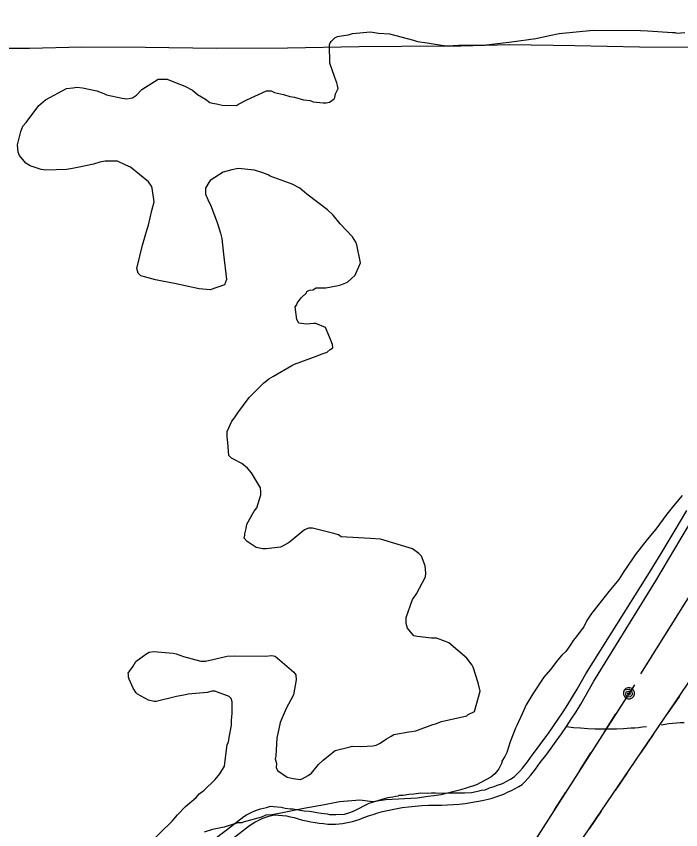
# Model space of a CAD drawing. Extents: x 3329332 to 3367211, y 631066 to 656469.
# Drawn here: x 3351117 to 3352177, y 651911 to 653210 of the extents above; entities that cross this region are included whole.
import ezdxf

# ---------------------------------------------------------------- set-up
doc = ezdxf.new("R2010")
doc.units = 0
for name, color, linetype in [('V-SITE-VEGE', 7, 'Continuous'), ('V-TOPO-SHOR', 7, 'Continuous'), ('V-UTIL-LINE', 7, 'Continuous')]:
    doc.layers.add(name, color=color, linetype=linetype)

msp = doc.modelspace()

# ---------------------------------------------------------------- linework, layer by layer
at = {"layer": 'V-SITE-VEGE'}
for points in [[(3351164.4, 652964.2), (3351157.1, 652965.3), (3351139.5, 652970.7), (3351132.3, 652975), (3351122.1, 652987.5), (3351120.1, 652992.7), (3351119.2, 653004.2), (3351124.7, 653025.9), (3351127.9, 653034.1), (3351133.1, 653040.3), (3351153.2, 653067), (3351156.3, 653070.1), (3351163.7, 653076.2), (3351197.1, 653094.4), (3351207.5, 653095.4), (3351213.7, 653096.3), (3351223, 653095.2), (3351245.8, 653090.7), (3351257.1, 653086.4), (3351261.3, 653084.3), (3351286.1, 653078.8), (3351293.3, 653077.7), (3351299.6, 653078.7), (3351302.7, 653079.6), (3351309, 653083.7), (3351317.4, 653092.9), (3351343.5, 653109.2), (3351358, 653109), (3351369.4, 653104.7), (3351385.9, 653098.3), (3351398.3, 653091.9), (3351406.5, 653084.6), (3351418.8, 653077.2), (3351426, 653071.9), (3351430.1, 653070.8), (3351436.4, 653069.7), (3351445.7, 653067.5), (3351468.5, 653067.2), (3351471.6, 653069.2), (3351485.2, 653076.3), (3351516.5, 653090.5), (3351523.7, 653090.4), (3351528.9, 653088.2), (3351543.4, 653084.9), (3351553.7, 653081.7), (3351560.9, 653080.6), (3351575.4, 653076.2), (3351585.8, 653075.1), (3351590.9, 653072.9), (3351606.5, 653071.7), (3351611.6, 653071.6), (3351616.8, 653072.6), (3351624.2, 653077.7), (3351625.2, 653079.8), (3351626.3, 653086), (3351630.6, 653094.2), (3351629.6, 653099.4), (3351628.6, 653103.6), (3351625.6, 653111.9), (3351617.6, 653134.8), (3351616.9, 653163.9), (3351618, 653167), (3351620.1, 653170.1), (3351625.4, 653175.2), (3351629.6, 653177.2), (3351635.8, 653178.2), (3351647.2, 653180.1), (3351653.5, 653182.1), (3351682.5, 653184.8), (3351695, 653182.6), (3351712.6, 653181.4), (3351750.8, 653171.5), (3351757, 653169.4), (3351772.6, 653167.1), (3351795.3, 653163.7), (3351804.6, 653162.6), (3351823.3, 653163.4), (3351866.9, 653163.9), (3351889.7, 653166.7), (3351907.4, 653168.6), (3351945.8, 653174.3), (3351967.7, 653179.2), (3351983.3, 653182.1), (3352037.3, 653187.7), (3352113, 653186.7), (3352124.4, 653186.6), (3352163.8, 653184), (3352167.9, 653184), (3352171, 653182.9), (3352183.5, 653183.8)], [(3351486.1, 652488.3), (3351476.9, 652495.7), (3351462.5, 652503.1), (3351460.4, 652504.2), (3351456.3, 652508.4), (3351454.5, 652529.1), (3351453.6, 652538.5), (3351453.7, 652546.8), (3351461.1, 652563.3), (3351465.4, 652568.4), (3351470.6, 652576.6), (3351488.6, 652601.3), (3351497, 652609.5), (3351511.7, 652623.8), (3351520.1, 652631), (3351527.4, 652635), (3351556.6, 652652.3), (3351560.8, 652654.3), (3351597.3, 652667.4), (3351603.5, 652670.4), (3351612.9, 652673.4), (3351618.1, 652677.5), (3351622.3, 652680.5), (3351621.4, 652685.7), (3351617.3, 652696.1), (3351610.3, 652712.8), (3351594.8, 652719.2), (3351591.7, 652719.3), (3351580.3, 652718.4), (3351567.8, 652719.6), (3351564.8, 652725.8), (3351561.9, 652745.6), (3351564.1, 652748.7), (3351565.1, 652751.8), (3351571.5, 652760), (3351579.9, 652768.2), (3351580.9, 652770.2), (3351585.1, 652772.3), (3351590.3, 652773.2), (3351595.5, 652776.3), (3351611.1, 652776.1), (3351630.8, 652780), (3351635, 652781), (3351645.4, 652785), (3351658, 652796.2), (3351666.5, 652815.8), (3351660.7, 652844.9), (3351658.7, 652849.1), (3351653.6, 652857.5), (3351634.1, 652878.5), (3351622.9, 652892.1), (3351613.7, 652900.5), (3351580.8, 652925.8), (3351569.5, 652935.3), (3351557.1, 652941.6), (3351522, 652954.5), (3351518.9, 652956.6), (3351510.7, 652959.9), (3351497.3, 652964.2), (3351471.4, 652966.6), (3351461, 652964.6), (3351447.4, 652960.6), (3351433.9, 652952.5), (3351426.5, 652947.4), (3351424.4, 652944.3), (3351419.1, 652935.1), (3351419, 652925.7), (3351423, 652917.4), (3351428.1, 652905.9), (3351438.1, 652878.8), (3351443.1, 652863.2), (3351445.1, 652854.9), (3351447.9, 652830), (3351452.6, 652789.5), (3351449.3, 652781.2), (3351426.4, 652773.2), (3351408.8, 652774.5), (3351369.5, 652783.2), (3351349.9, 652786.6), (3351339.5, 652788.8), (3351315.7, 652795.3), (3351311.6, 652799.5), (3351309.7, 652806.8), (3351318.4, 652844), (3351326, 652869.9), (3351328.2, 652876.1), (3351333.6, 652899.8), (3351336.9, 652913.3), (3351334.1, 652935.1), (3351333.1, 652938.2), (3351328, 652945.5), (3351299.2, 652968.7), (3351292, 652971.9), (3351278.6, 652978.3), (3351258.9, 652978.6), (3351250.6, 652976.6), (3351240.2, 652973.6), (3351217.3, 652968.7), (3351206.9, 652966.8), (3351197.5, 652964.8), (3351164.4, 652964.2)], [(3351372.5, 652192.1), (3351383.9, 652187.8), (3351411.8, 652180.2), (3351419, 652180.1), (3351430.5, 652183), (3351453.4, 652187.9), (3351465.8, 652188.8), (3351514.5, 652188.2), (3351524.9, 652189.1), (3351530.1, 652188), (3351559.9, 652162.7), (3351562.9, 652158.6), (3351563.9, 652150.3), (3351559.4, 652126.5), (3351555.2, 652118.2), (3351547.7, 652104.8), (3351538.1, 652082.1), (3351532.6, 652057.3), (3351531.2, 652029.3), (3351530.1, 652024.1), (3351532.1, 652016.9), (3351532, 652010.6), (3351534, 652005.4), (3351549.5, 651994.9), (3351558.8, 651992.7), (3351570.2, 651991.5), (3351573.3, 651992.5), (3351582.7, 651997.6), (3351587.9, 652001.6), (3351599.5, 652015), (3351606.9, 652022.2), (3351615.2, 652029.3), (3351625.7, 652037.5), (3351649.6, 652043.4), (3351652.8, 652044.4), (3351667.3, 652044.2), (3351686, 652045), (3351691.2, 652046), (3351697.4, 652049), (3351707.9, 652056.2), (3351715.2, 652060.2), (3351719.4, 652063.3), (3351743.3, 652067.1), (3351747.4, 652068.1), (3351754.7, 652069.1), (3351781.8, 652079.1), (3351786, 652080.1), (3351795.3, 652084.1), (3351835.9, 652092.9), (3351838, 652095), (3351848.4, 652100), (3351857.1, 652132.1), (3351854.2, 652145.6), (3351846.2, 652170.6), (3351844.2, 652173.7), (3351836, 652185.2), (3351807.3, 652209.4), (3351802.1, 652211.6), (3351787.7, 652216.9), (3351779.4, 652217.1), (3351756.6, 652219.4), (3351751.4, 652220.5), (3351741.2, 652233.1), (3351739.2, 652240.4), (3351739.3, 652249.7), (3351749, 652278.6), (3351751.1, 652280.7), (3351755.4, 652287.9), (3351770.2, 652314.7), (3351770.3, 652320.9), (3351769.4, 652332.3), (3351763.4, 652347.9), (3351759.3, 652352.1), (3351749, 652359.5), (3351698.4, 652374.7), (3351681.8, 652375.9), (3351635.2, 652378.6), (3351631, 652381.7), (3351623.8, 652383.9), (3351589.7, 652392.6), (3351583.5, 652392.7), (3351577.2, 652389.7), (3351553.1, 652370.3), (3351550, 652368.2), (3351538.5, 652362.1), (3351515.6, 652359.3), (3351510.5, 652359.4), (3351500.1, 652361.6), (3351485.7, 652371.1), (3351480.6, 652376.3), (3351481.7, 652381.5), (3351481.7, 652383.6), (3351483.9, 652391.9), (3351485, 652399.1), (3351496.7, 652419.7), (3351500.9, 652424.8), (3351507.4, 652445.5), (3351507.4, 652450.7), (3351506.5, 652456.9), (3351492.3, 652480.9), (3351486.1, 652488.3)], [(3352179.4, 652444.4), (3352165.7, 652427.9), (3352155.2, 652414.6), (3352137.3, 652391), (3352123.6, 652374.5), (3352104.6, 652349.9), (3352090.9, 652330.4), (3352086.6, 652323.2), (3352078.2, 652310.8), (3352062.4, 652291.3), (3352039.2, 652261.5), (3352035, 652256.4), (3352027.6, 652245.1), (3352022.3, 652234.8), (3352018.1, 652229.6), (3352010.7, 652219.3), (3352005.4, 652213.2), (3352001.2, 652206), (3351993.8, 652195.7), (3351987.5, 652189.6), (3351981.2, 652182.4), (3351969.6, 652167), (3351959, 652154.7), (3351941.1, 652127.9), (3351930.5, 652110.4), (3351924.1, 652096), (3351915.6, 652077.4), (3351913.4, 652073.3), (3351904.9, 652051.6), (3351899.5, 652034.1), (3351896.3, 652027.9), (3351892, 652020.7), (3351892, 652017.6), (3351886.7, 652008.3), (3351885.6, 652006.2), (3351880.4, 652000.1), (3351874.1, 651995), (3351851.1, 651982.8), (3351836.5, 651977.8), (3351826.1, 651974.8), (3351811.6, 651970.9), (3351794.9, 651966.9), (3351783.5, 651965), (3351774.1, 651964.1), (3351756.5, 651961.2)], [(3351327.2, 651886.7), (3351366.1, 651924.6), (3351374.5, 651934.8), (3351387.1, 651948.1), (3351403.9, 651962.5), (3351409.1, 651968.6), (3351416.5, 651973.7), (3351434.3, 651991.1), (3351441.7, 652000.4), (3351449.1, 652012.7), (3351453.7, 652046.9), (3351455.8, 652051), (3351456.9, 652058.2), (3351460.3, 652077.9), (3351460.4, 652086.2), (3351461.5, 652096.6), (3351461.8, 652115.2), (3351459.8, 652120.4), (3351456.7, 652123.6), (3351434, 652132.2), (3351429.8, 652132.2), (3351421.5, 652130.2), (3351391.4, 652127.5), (3351387.2, 652126.5), (3351372.7, 652123.6), (3351340.4, 652115.7), (3351337.3, 652115.7), (3351328, 652117.9), (3351310.5, 652127.5), (3351308.5, 652129.6), (3351303.4, 652136.9), (3351297.3, 652151.5), (3351296.3, 652154.6), (3351296.4, 652158.8), (3351295.4, 652160.9), (3351303.8, 652172.2), (3351308.1, 652179.4), (3351323.8, 652191.6), (3351329, 652194.7), (3351336.3, 652195.6), (3351367.3, 652193.2), (3351372.5, 652192.1)], [(3351756.5, 651961.2), (3351706.7, 651958.7), (3351685.9, 651955.8), (3351665.2, 651958.2), (3351633, 651955.5), (3351609.1, 651950.6), (3351575.8, 651944.8), (3351536.3, 651937), (3351524.9, 651935), (3351515.5, 651934.1), (3351508.2, 651931.1), (3351479.1, 651923.1), (3351477, 651922.1), (3351470.8, 651922.2), (3351448.9, 651915.2), (3351430.2, 651911.3), (3351416.7, 651907.3)]]:
    msp.add_lwpolyline(points, dxfattribs=at)
at = {"layer": 'V-TOPO-SHOR'}
for points in [[(3351039, 653158.9), (3351138.5, 653158.5), (3351221.5, 653160.9), (3351322.7, 653160.6), (3351436.4, 653158.7), (3351549.6, 653159.2), (3351663.9, 653161.6), (3351731.8, 653161.7), (3351826.3, 653162.5), (3351903.9, 653164.4), (3352008, 653163.1), (3352111.1, 653160.8), (3352204.1, 653160.6)], [(3351994.7, 652075.7), (3352002.5, 652087.5), (3352010.2, 652099.5), (3352017.6, 652111.5), (3352024.8, 652123.7), (3352031.8, 652136), (3352038.7, 652148.4), (3352137.6, 652308.2), (3352157.6, 652342.3), (3352177.8, 652376.3), (3352198.2, 652410.3), (3352218.9, 652444), (3352290.9, 652568), (3352306.8, 652594.3), (3352322.9, 652620.4), (3352339.2, 652646.5)], [(3351884.1, 651982), (3351890.1, 651984), (3351893.9, 651985.4), (3351899.8, 651988.5), (3351905.6, 651991.8), (3351911.2, 651995.3), (3351915.9, 651999.8), (3351920.3, 652004.5), (3351924.6, 652009.4), (3351928.7, 652014.4), (3351932.7, 652019.6), (3351936.4, 652024.9), (3351939.9, 652030.3), (3351948.6, 652041.5), (3351957.2, 652052.8), (3351965.5, 652064.2), (3351973.7, 652075.8), (3351981.7, 652087.5), (3351989.5, 652099.3), (3351997.1, 652111.2), (3352004.5, 652123.3), (3352011.8, 652135.4), (3352018.8, 652147.7), (3352025.6, 652160.1), (3352124.9, 652317.3), (3352146, 652352.2), (3352166.6, 652386.6), (3352187, 652420.5)], [(3352146.1, 652078.7), (3352152.1, 652079.8), (3352158.1, 652080.7), (3352164.2, 652081.3), (3352170.3, 652081.8), (3352176.4, 652082.1), (3352182.5, 652082.1)], [(3351894.9, 651968.1), (3351901, 651970.8), (3351906.9, 651973.6), (3351912.8, 651976.7), (3351918.6, 651980), (3351924.3, 651983.5), (3351928.9, 651988.1), (3351933.4, 651992.8), (3351937.7, 651997.6), (3351941.8, 652002.7), (3351945.7, 652007.8), (3351949.4, 652013.2), (3351953, 652018.6), (3351961.7, 652029.8), (3351970.2, 652041.1), (3351978.6, 652052.5), (3351986.8, 652064), (3351994.7, 652075.7)], [(3351994.7, 652075.7), (3352006.1, 652074.5), (3352017.5, 652073.5), (3352028.9, 652072.8), (3352040.3, 652072.3), (3352051.7, 652072.1), (3352063.1, 652072.1), (3352074.6, 652072.3), (3352086, 652072.8), (3352097.4, 652073.5)], [(3352097.4, 652073.5), (3352103.7, 652073.8), (3352110, 652074.3), (3352116.2, 652075.1), (3352122.5, 652076.1)], [(3351480.4, 651932.1), (3351484.6, 651934.6), (3351488.8, 651936.9), (3351493.2, 651939.1), (3351497.6, 651941), (3351502.2, 651942.7), (3351506.8, 651944.2), (3351511.4, 651945.5), (3351516.2, 651946.6), (3351522.5, 651948.8), (3351527.7, 651948.2), (3351539.5, 651947.2), (3351546.1, 651945.7), (3351554.1, 651944.2), (3351558.5, 651944.2), (3351564.7, 651943.3), (3351569.9, 651942.3), (3351576.6, 651941.5), (3351585.1, 651940.5), (3351591.1, 651939.7), (3351596.4, 651938.7), (3351603.3, 651937.6), (3351613, 651936.2), (3351616.9, 651935.5), (3351626.9, 651935.4), (3351640.6, 651936.1), (3351645.9, 651937.6), (3351651.1, 651939.3), (3351658.4, 651942.2), (3351665.9, 651946), (3351670.5, 651948.9), (3351679.9, 651953.7), (3351692.3, 651957.2), (3351702.3, 651960.2), (3351710.4, 651962.6), (3351717.8, 651963.7), (3351722.6, 651964.7), (3351726.7, 651965.3), (3351728, 651966), (3351734.1, 651966.1), (3351743.5, 651968), (3351751.5, 651968.2), (3351762.5, 651970), (3351773.1, 651969.7), (3351779.7, 651970), (3351785.7, 651969.9), (3351797.9, 651969.7), (3351810.9, 651969.8), (3351822.3, 651970), (3351832.2, 651969.8), (3351843.1, 651970.6), (3351850.9, 651972.3), (3351855.5, 651973.3), (3351859.2, 651974), (3351864.9, 651975), (3351872.3, 651977.7), (3351879.4, 651980.3), (3351884.1, 651982)], [(3351493.4, 651920.4), (3351497.6, 651922.9), (3351501.9, 651925.2), (3351506.2, 651927.3), (3351510.7, 651929.3), (3351515.2, 651931), (3351519.8, 651932.5), (3351524.5, 651933.8), (3351529.2, 651934.9), (3351535.5, 651934.5), (3351541.8, 651933.9), (3351548.1, 651933), (3351554.3, 651931.8), (3351560.5, 651930.4), (3351567, 651928.4), (3351573.7, 651926.6), (3351580.3, 651925.1), (3351587, 651923.7), (3351593.8, 651922.5), (3351600.6, 651921.5), (3351607.4, 651920.8), (3351614.2, 651920.2), (3351621, 651919.8), (3351626.5, 651920), (3351632, 651920.4), (3351637.5, 651921.1), (3351642.9, 651921.9), (3351648.3, 651923), (3351653.6, 651924.3), (3351658.9, 651925.8), (3351664.1, 651927.6), (3351671.5, 651930.5), (3351678.9, 651933.1), (3351686.4, 651935.6), (3351694, 651937.9), (3351701.6, 651940), (3351709.3, 651941.9), (3351717, 651943.6), (3351724.8, 651945.1), (3351732.6, 651946.3), (3351743.1, 651947.6), (3351753.7, 651948.7), (3351764.2, 651949.5), (3351774.8, 651950.1), (3351785.4, 651950.4), (3351796, 651950.4), (3351805.3, 651950.7), (3351814.6, 651951.3), (3351823.8, 651952.1), (3351833.1, 651953.2), (3351842.3, 651954.4), (3351851.5, 651955.9), (3351860.6, 651957.7), (3351869.7, 651959.7), (3351876.1, 651961.5), (3351882.4, 651963.5), (3351888.7, 651965.7), (3351894.9, 651968.1)], [(3350884.3, 651422.4), (3350885.4, 651423.3), (3351027, 651554.6), (3351047.7, 651573.5), (3351068.5, 651592.3), (3351089.6, 651610.8), (3351110.8, 651629.1), (3351132.2, 651647.2), (3351172.1, 651680.8), (3351212.1, 651714.3), (3351252.2, 651747.5), (3351270.4, 651761.9), (3351288.5, 651776.4), (3351306.5, 651791.1), (3351324.3, 651806), (3351341.9, 651821), (3351349.2, 651827.3), (3351359.5, 651836.2), (3351376.8, 651851.6), (3351402.5, 651872), (3351428.3, 651892.2), (3351454.3, 651912.2), (3351480.4, 651932.1)], [(3351098.6, 651596.3), (3351119.8, 651614.7), (3351141.2, 651632.8), (3351181.1, 651666.4), (3351221.1, 651699.8), (3351261.2, 651733.1), (3351279.5, 651747.5), (3351297.5, 651762), (3351315.5, 651776.7), (3351333.3, 651791.5), (3351350.9, 651806.6), (3351368.5, 651821.8), (3351385.8, 651837.1), (3351411.5, 651857.5), (3351437.4, 651877.8), (3351463.3, 651897.8), (3351489.4, 651917.7), (3351493.4, 651920.4)]]:
    msp.add_lwpolyline(points, dxfattribs=at)
at = {"layer": 'V-UTIL-LINE'}
for points in [[(3352113.4, 652159.8), (3353179.6, 653862.7), (3353687.7, 654669.6), (3353688.2, 654670.3)], [(3351265.3, 649161.5), (3351399.9, 649531.1), (3351400.7, 649530.3), (3351582.6, 649940.5), (3351759.4, 650364.2), (3351946.4, 650792.2), (3351857.2, 651656.8), (3352279.4, 652278)], [(3352152.7, 652222.5), (3352170.7, 652251.3)], [(3352113.4, 652159.8), (3352131.4, 652188.6)], [(3352103.2, 652142.5), (3351795.2, 651660.4), (3351881.7, 650798.5), (3351512.7, 649967.1), (3351333.1, 649568.9), (3351196.9, 649209.5)], [(3352094.6, 652128.9), (3352091.7, 652128.8), (3352093.1, 652126.9), (3352095.8, 652127.1), (3352097.1, 652129.7), (3352094.4, 652131.7), (3352089.7, 652130.8), (3352089.2, 652126.6), (3352092.4, 652123), (3352096.9, 652123.7), (3352100.1, 652126.9), (3352099.5, 652131.7), (3352095.1, 652134.9), (3352087, 652133.8), (3352085.7, 652130.5), (3352085.8, 652127), (3352087.2, 652123.8), (3352089.7, 652121.3), (3352093, 652120), (3352096.5, 652120.1), (3352099.7, 652121.5), (3352102.1, 652124.1), (3352103.4, 652127.3), (3352103.4, 652130.8), (3352101.9, 652134.1), (3352099.4, 652136.5), (3352096.1, 652137.8), (3352092.6, 652137.7), (3352089.4, 652136.3), (3352087, 652133.8)], [(3352174.9, 652124.2), (3352155.7, 652096.1)], [(3352055.3, 652067.4), (3352073.6, 652096)], [(3352133.3, 652063), (3352114.2, 652034.9)], [(3352015.4, 652005), (3352033.7, 652033.7)], [(3352091.7, 652001.8), (3352072.6, 651973.7)], [(3351975.6, 651942.7), (3351993.9, 651971.3)], [(3352050.1, 651940.6), (3352031, 651912.5)]]:
    msp.add_lwpolyline(points, dxfattribs=at)

doc.saveas('drawing.dxf')
